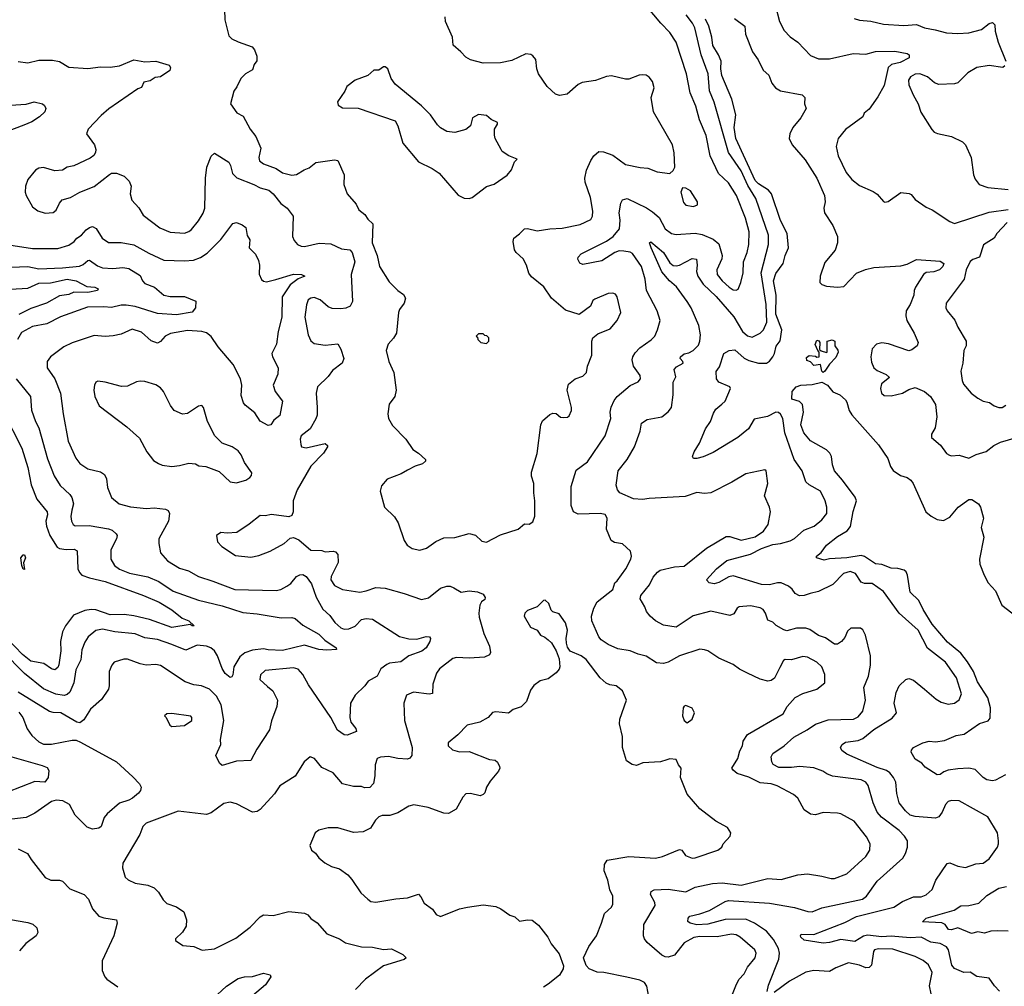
# Model space of a CAD drawing. Extents: x 2133461 to 2293071, y 753526 to 916327.
# Tile 315 of 459: x 2190714 to 2196940, y 891635 to 897747. Entities that reach past the tile are written whole.
import ezdxf

# ---------------------------------------------------------------- set-up
doc = ezdxf.new("R2010")
doc.units = 0

msp = doc.modelspace()

# ---------------------------------------------------------------- linework, layer by layer
at = {"layer": '0CON10XD'}
for points in [[(2192007.4, 897877.4), (2192010, 897745), (2192036, 897645), (2192055, 897625.8), (2192095.5, 897605.5), (2192184, 897575), (2192199.2, 897555), (2192212.5, 897515), (2192214.1, 897485.9), (2192197.3, 897462.7), (2192185, 897430), (2192141.2, 897405), (2192112, 897375), (2192087.9, 897322.1), (2192068.8, 897295), (2192046.2, 897215), (2192087.3, 897157.3), (2192126.8, 897136.8), (2192170.6, 897055), (2192207.9, 897007.9), (2192238, 896935), (2192225.9, 896875.9), (2192230, 896855), (2192255, 896836), (2192336.1, 896806.1), (2192375, 896778.9), (2192435, 896762.9), (2192465, 896768.1), (2192512.4, 896797.6), (2192545, 896809.5), (2192586.2, 896843.8), (2192705, 896860.8), (2192725, 896856), (2192766, 896765), (2192763.8, 896705), (2192783.8, 896645), (2192840.5, 896580.5), (2192858.8, 896545), (2192896.7, 896515), (2192916.1, 896486.1)], [(2195607.3, 892847.3), (2195503.1, 892903.1), (2195465, 892914.6), (2195395, 892921.5), (2195325, 892957.1), (2195251.1, 892981.1), (2195225, 893000.8), (2195217.1, 893015), (2195254.3, 893075), (2195266.8, 893123.2), (2195284.1, 893155.9), (2195288, 893185), (2195315, 893227.5), (2195542, 893358), (2195566.5, 893405), (2195618.3, 893461.7), (2195665, 893486.7), (2195755, 893514.4), (2195805.6, 893554.4), (2195805.4, 893605.4), (2195785.3, 893655.3), (2195755, 893684.4), (2195695, 893716.9), (2195665, 893720), (2195595, 893699.4), (2195555, 893702), (2195544.2, 893695), (2195520.3, 893649.7), (2195485.9, 893584.1), (2195465, 893567.5), (2195445, 893563.3), (2195395, 893576.2), (2195315, 893613.8), (2195265, 893640), (2195225, 893670), (2195135, 893709.2), (2195065, 893756.9), (2195045, 893763.1), (2195015, 893765.6), (2194885, 893724.4), (2194815, 893683.6), (2194785, 893675.5), (2194741.1, 893681.1), (2194675, 893722.2), (2194625, 893734.2), (2194575, 893756.9), (2194495, 893769.6), (2194435, 893795.5), (2194390.6, 893825), (2194375, 893844.2), (2194331.8, 893945), (2194330.5, 893975), (2194343.4, 894026.6), (2194364.3, 894065), (2194465, 894142.9), (2194477.5, 894185), (2194490.9, 894199.1), (2194547.5, 894275), (2194578, 894335), (2194582, 894355), (2194575.9, 894385.9), (2194525, 894432.5), (2194475, 894440.8), (2194454.6, 894454.6), (2194423.5, 894525), (2194428.9, 894595), (2194415, 894617.5), (2194384.3, 894624.3), (2194245, 894620.6), (2194215, 894634.2), (2194200.5, 894675), (2194201.5, 894795), (2194231.8, 894898.2), (2194305, 894950.5), (2194415, 895116.2), (2194451.1, 895225), (2194448.1, 895265), (2194453, 895297), (2194472.1, 895337.9), (2194490.8, 895365), (2194575, 895434.2), (2194625, 895456.2), (2194638.6, 895475), (2194637.9, 895497.9), (2194595.7, 895555), (2194586.9, 895595), (2194591.4, 895615), (2194605, 895640), (2194635, 895672), (2194707.4, 895722.6), (2194729.2, 895745), (2194746.9, 895785), (2194762.9, 895845), (2194745.5, 895905), (2194676.7, 896035), (2194668.2, 896105), (2194646.5, 896186.5), (2194589.1, 896269.1), (2194575, 896277.2), (2194533.9, 896283.9), (2194505, 896284.3), (2194477.5, 896275), (2194395, 896222.5), (2194275, 896199.2), (2194255, 896206.2), (2194242.7, 896232.7), (2194245.8, 896245), (2194265, 896266.7), (2194425, 896346.2), (2194467.5, 896375), (2194506.9, 896425), (2194510.2, 896479.8), (2194504, 896526), (2194515, 896586.7), (2194525, 896608), (2194555, 896615.7), (2194677.3, 896557.3), (2194715, 896532.5), (2194756.9, 896495), (2194795, 896423.6), (2194835, 896395.4), (2194865, 896387.9), (2194985, 896397.5), (2195029.1, 896389.1), (2195099.1, 896359.1), (2195135, 896330), (2195154.8, 896255), (2195152.9, 896235), (2195122.7, 896165), (2195124.8, 896134.8), (2195155, 896096.4), (2195199.2, 896055), (2195225, 896039.4), (2195244.1, 896035.9), (2195256.6, 896043.4), (2195274.5, 896085.5), (2195288.8, 896145), (2195290, 896215), (2195313.5, 896275), (2195324.6, 896325), (2195326.2, 896405), (2195302.4, 896492.4), (2195245.4, 896635), (2195195.7, 896715), (2195132.3, 896775), (2195079.3, 896885), (2195055, 897013.8), (2195013, 897113), (2194989.1, 897199.1), (2194953.4, 897285), (2194930.3, 897405), (2194864.6, 897605), (2194825.2, 897665.2), (2194767.8, 897725), (2194635, 897884)], [(2195490.2, 897840.2), (2195518.9, 897735), (2195547.2, 897677.2), (2195585, 897637.1), (2195633.8, 897603.8), (2195715, 897520.8), (2195765, 897498.1), (2195835, 897499.6), (2195985, 897532.3), (2196065, 897528.5), (2196124.7, 897544.7), (2196247.9, 897547.9), (2196325, 897532.7), (2196337.7, 897525), (2196337.9, 897505), (2196282.2, 897475), (2196226.9, 897463.1), (2196205.3, 897445), (2196179.1, 897330.9), (2196140.7, 897259.3), (2196085, 897181.2), (2196053.3, 897155), (2196045, 897132.5), (2195935, 897052), (2195888.8, 896995), (2195875.8, 896945), (2195888.6, 896885), (2195940.7, 896780.7), (2195975.5, 896735.5), (2196025, 896697.5), (2196110.5, 896660.5), (2196135, 896643.3), (2196175, 896597.5), (2196185, 896592.5), (2196205, 896597.5), (2196285, 896653.3), (2196338.3, 896648.3), (2196351.7, 896641.7), (2196375, 896609.2), (2196445, 896561.2), (2196484.3, 896544.3), (2196595, 896470.8), (2196625, 896457.1), (2196845, 896530.6), (2196965, 896545.8)], [(2195447.6, 891642.4), (2195513, 891807), (2195518.2, 891845), (2195511.1, 891875), (2195480.3, 891930.3), (2195435, 891984), (2195361.1, 892035), (2195305, 892059.8), (2195175, 892056.4), (2195065, 892028.6), (2194995, 892024.4), (2194952.5, 892035), (2194939.2, 892045), (2194940, 892065), (2194951.1, 892078.9), (2195015, 892092.8), (2195075.8, 892114.2), (2195175, 892172), (2195195, 892177.1), (2195455, 892160), (2195613.6, 892133.6), (2195697.2, 892107.2), (2195725, 892106.4), (2195785, 892130.5), (2196042.9, 892185), (2196067.5, 892205), (2196135, 892300), (2196297.5, 892445), (2196315.8, 892475), (2196327.1, 892515), (2196327.8, 892555), (2196308.8, 892585), (2196275, 892620), (2196162.5, 892705), (2196135.3, 892735.3), (2196110, 892795), (2196078.4, 892905), (2196065, 892926.2), (2196035, 892941.2), (2195853.9, 892963.9), (2195817.3, 892977.3), (2195792.5, 892995), (2195735, 893015.4), (2195645, 893023.9), (2195595, 893017.8), (2195515, 893019.2), (2195478.3, 893038.3), (2195469.1, 893055), (2195465.6, 893085), (2195475, 893106.9), (2195546.9, 893155), (2195609.8, 893210.2), (2195694, 893256), (2195745, 893291.5), (2195825, 893319.1), (2195986.7, 893325), (2196015, 893338.9), (2196044.5, 893375), (2196062.3, 893445), (2196051.5, 893525), (2196080.9, 893595), (2196094.2, 893665), (2196094, 893725), (2196062.9, 893855), (2196045, 893888), (2196029.8, 893899.8), (2195970.3, 893899.7), (2195949.1, 893880.9), (2195930.3, 893839.7), (2195911.2, 893815), (2195885, 893798), (2195865, 893797.5), (2195809, 893839), (2195765, 893853.8), (2195710.3, 893890.3), (2195685, 893899.6), (2195625, 893898.5), (2195565, 893883.3), (2195545, 893889.4), (2195496.8, 893916.8), (2195475, 893937.5), (2195445, 893950), (2195430.6, 893995), (2195415, 894018), (2195395, 894028.6), (2195335, 894040), (2195262.5, 894035), (2195250, 894025), (2195229.5, 893990.5), (2195205, 893978.8), (2195085, 894007.1), (2194973.1, 893976.9), (2194865, 893905.7), (2194785, 893918.9), (2194734.7, 893944.7), (2194700, 893975), (2194676.2, 894005), (2194666.2, 894035), (2194637.5, 894085), (2194641.9, 894105), (2194697.1, 894172.9), (2194718.6, 894221.4), (2194745.9, 894254.1), (2194764.2, 894265.7), (2194855, 894287.5), (2194915, 894292.3), (2195055.7, 894405), (2195182, 894478), (2195205, 894478.2), (2195275, 894455.4), (2195365, 894477.4), (2195417.7, 894512.3), (2195446.5, 894555), (2195462.2, 894635), (2195455.6, 894665), (2195422.5, 894735), (2195444.3, 894815), (2195433.3, 894893.3), (2195425, 894900), (2195305, 894875.7), (2195217.4, 894822.6), (2195085, 894755.7), (2195045, 894751.4), (2194995, 894757.5), (2194922.4, 894732.4), (2194695, 894720), (2194652.3, 894712.3), (2194595, 894716.2), (2194508.8, 894755), (2194494.2, 894775), (2194486.4, 894803.6), (2194497.5, 894895), (2194554.4, 894965), (2194601.9, 895045), (2194637.5, 895145), (2194645, 895196.2), (2194681.5, 895218.5), (2194774.5, 895235.5), (2194813.6, 895266.4), (2194834.4, 895295), (2194845.6, 895375), (2194845.7, 895455), (2194862.3, 895487.7), (2194853.1, 895535), (2194867.4, 895552.6), (2194908.9, 895575), (2194907.5, 895585), (2194889.4, 895605), (2194891.8, 895615), (2194915, 895633.4), (2194945, 895640.3), (2194972.9, 895655), (2195005, 895688.8), (2195014.4, 895715), (2195017.7, 895755), (2195007.2, 895812.8), (2194959.6, 895925), (2194934.2, 895965), (2194866.6, 896056.6), (2194823.6, 896095), (2194773.2, 896153.2), (2194706.1, 896305), (2194696, 896335), (2194705, 896342.5), (2194785, 896273.8), (2194825, 896209.5), (2194845, 896192.8), (2194865, 896189.4), (2194885, 896194.1), (2194965, 896237.5), (2194992.9, 896232.9), (2194997.5, 896195), (2194993.8, 896155), (2195001.8, 896125), (2195035.7, 896075), (2195117, 895997), (2195228.8, 895868.8), (2195284.7, 895775), (2195315, 895748.7), (2195345, 895738.9), (2195395, 895765.5), (2195416.2, 895785), (2195437.3, 895835), (2195434.3, 895945), (2195402.7, 896145), (2195448.6, 896325), (2195448.1, 896385), (2195367.8, 896615), (2195317.5, 896697.5), (2195275, 896790), (2195196.4, 896906.4), (2195104.2, 897225), (2195075.8, 897295.8), (2195067.3, 897405), (2195022.7, 897525), (2194982.5, 897695), (2194967.5, 897725), (2194927.2, 897777.2)], [(2192916.1, 896486.1), (2192946.7, 896455), (2192942.9, 896335), (2192974.1, 896255), (2192988.2, 896185), (2193049.2, 896089.2), (2193105, 896034.2), (2193139.7, 896009.7), (2193154.2, 895985), (2193145.8, 895955), (2193115.8, 895915), (2193108.6, 895895), (2193095.7, 895765), (2193077.2, 895732.8), (2193044.3, 895695), (2193031.9, 895655), (2193047.5, 895585), (2193078.9, 895515), (2193094, 895405), (2193086.8, 895363.2), (2193049.2, 895315), (2193041.2, 895255), (2193046, 895225), (2193070.9, 895180.9), (2193156.2, 895095), (2193198.8, 895028.8), (2193235.6, 895005.6), (2193278.8, 894965), (2193278.8, 894955), (2193261.2, 894938.8), (2193215, 894924), (2193165, 894898), (2193125.6, 894874.4), (2193037.7, 894842.3), (2193001.7, 894798.3), (2192993.3, 894765), (2193020, 894665), (2193083.3, 894603.3), (2193106.1, 894566.1), (2193144.2, 894454.2), (2193164.3, 894424.3), (2193195, 894403.3), (2193245, 894392), (2193286.7, 894405), (2193345, 894448), (2193395, 894470), (2193465, 894472), (2193555, 894497.8), (2193596.8, 894486.8), (2193635, 894450), (2193665, 894443.1), (2193755, 894489.2), (2193866.7, 894525), (2193905, 894558.8), (2193935, 894556.7), (2193958.3, 894571.7), (2193971.7, 894608.3), (2193970.8, 894705), (2193964.3, 894755), (2193965.7, 894815), (2193950.9, 894860.9), (2193950.6, 894885), (2193986.2, 895003.8), (2194010, 895185), (2194020.3, 895209.7), (2194065, 895251.2), (2194085, 895258), (2194105, 895256.2), (2194134.4, 895234.4), (2194155, 895230.8), (2194177.3, 895232.7), (2194187.3, 895242.7), (2194202, 895275), (2194202.5, 895295), (2194176, 895405), (2194185, 895442.5), (2194226.7, 895475), (2194275, 895492), (2194297.5, 895515), (2194304.5, 895555.5), (2194331.9, 895625), (2194330.6, 895715), (2194338, 895735), (2194368.7, 895761.3), (2194448.3, 895791.7), (2194492.5, 895845), (2194515.8, 895895), (2194491.9, 895995), (2194481.3, 896011.3), (2194465, 896018.1), (2194435, 896015.8), (2194349.5, 895980.5), (2194338.8, 895971.2), (2194323.9, 895936.1), (2194252.3, 895882.3), (2194165, 895910), (2194076.2, 895986.2), (2194027, 896057), (2193950.9, 896120.9), (2193933.8, 896143.8), (2193918.6, 896195), (2193898.1, 896235), (2193853.7, 896273.7), (2193842.1, 896292.1), (2193833.3, 896345), (2193837.5, 896365), (2193875, 896392), (2193905.6, 896424.4), (2193925, 896425.6), (2193985, 896410.6), (2194065, 896424.5), (2194145, 896429.4), (2194257.8, 896452.2), (2194326.2, 896483.8), (2194336.7, 896505), (2194338.2, 896535), (2194322.8, 896622.8), (2194290.3, 896720.3), (2194287.5, 896745), (2194298.8, 896795), (2194325, 896856.7), (2194343.8, 896885), (2194375, 896913.8), (2194405, 896912), (2194465, 896889.2), (2194545, 896831.9), (2194637.5, 896812.5), (2194685, 896807.8), (2194745, 896785.6), (2194825, 896773.3), (2194846.1, 896793.9), (2194856, 896815), (2194852.5, 896905), (2194842.5, 896955), (2194721.2, 897165), (2194706.1, 897253.9), (2194725.9, 897315.9), (2194716.2, 897355), (2194695, 897383.8), (2194675, 897396.2), (2194655, 897398), (2194630, 897395), (2194565, 897371.2), (2194545, 897371.2), (2194455, 897391.2), (2194425, 897388), (2194355, 897362), (2194271.2, 897348.8), (2194244.2, 897335.8), (2194175, 897276.7), (2194126.4, 897266.4), (2194102.5, 897275), (2194050, 897325), (2193993.8, 897405), (2193983.8, 897435), (2193976.7, 897495), (2193958.3, 897518.3), (2193945, 897526.2), (2193915, 897530), (2193825, 897489.2), (2193755, 897474.2), (2193645, 897471.4), (2193565, 897492.9), (2193535, 897510), (2193504, 897544), (2193453.8, 897585), (2193451.2, 897635), (2193406, 897735), (2193404.3, 897765)], [(2196909.4, 891605), (2196877.4, 891637.4), (2196845, 891686.2), (2196765, 891696), (2196724.1, 891724.1), (2196683.2, 891723.2), (2196625, 891748.1), (2196608, 891768), (2196586.2, 891865), (2196574, 891884), (2196535, 891904.6), (2196475, 891914.7), (2196415, 891944.8), (2196345, 891941.6), (2196225, 891951.9), (2196165, 891948.6), (2196075, 891958.4), (2196048.4, 891951.6), (2195995, 891917.5), (2195905, 891931.8), (2195835, 891911.4), (2195795, 891906.8), (2195675, 891926.5), (2195652.7, 891945), (2195650, 891955), (2195655.7, 891964.3), (2195735, 891962.5), (2195932.2, 892037.8), (2196005, 892075.8), (2196241.2, 892135), (2196295, 892171.4), (2196365, 892200), (2196415, 892200.6), (2196445, 892213.3), (2196482.6, 892247.4), (2196506.9, 892305), (2196577.6, 892412.4), (2196595, 892415.5), (2196645.5, 892395.5), (2196695, 892386.9), (2196760.2, 892409.8), (2196806.1, 892413.9), (2196845, 892441.4), (2196895.7, 892514.3), (2196904, 892535), (2196904, 892555), (2196896.2, 892605), (2196835.5, 892705.5), (2196655, 892807.5), (2196605, 892809.6), (2196585, 892804.4), (2196568.2, 892785), (2196546.2, 892735), (2196525, 892706.7), (2196505, 892698.5), (2196375, 892708.2), (2196345, 892717.8), (2196315, 892744.4), (2196274.5, 892795), (2196260.9, 892855), (2196253.8, 892925), (2196240, 892955), (2196215.2, 892985.2), (2196195, 893000), (2196135, 893018), (2195945, 893103.1), (2195912.5, 893125), (2195903.3, 893145), (2195915, 893164.3), (2195935, 893178.9), (2196015, 893188.2), (2196045, 893201.1), (2196115, 893258.8), (2196229.9, 893330.1), (2196257.1, 893365), (2196242.5, 893425), (2196255, 893492.5), (2196275.9, 893534.1), (2196316.7, 893575), (2196335, 893580.8), (2196365, 893570.5), (2196435, 893514.5), (2196509.6, 893449.6), (2196540.6, 893430.6), (2196585, 893419.7), (2196624, 893425), (2196654.7, 893445.3), (2196670, 893485), (2196637.3, 893585), (2196567.8, 893685), (2196455, 893773.1), (2196395, 893886.7), (2196275, 893993.3), (2196175, 894131.2), (2196105, 894182), (2196055, 894181.9), (2196035, 894189.4), (2195998.9, 894245), (2195965, 894256.6), (2195921.9, 894245), (2195855, 894174.4), (2195765, 894131.5), (2195711.4, 894118.6), (2195674.4, 894105.6), (2195644.5, 894104.5), (2195617.8, 894117.8), (2195598.6, 894145), (2195575, 894164.4), (2195528.8, 894185), (2195505, 894186.6), (2195455, 894173.6), (2195405, 894175.8), (2195225, 894229.6), (2195197.1, 894222.9), (2195135, 894189.1), (2195105, 894179.6), (2195073.3, 894185), (2195056.2, 894205), (2195120.6, 894275), (2195185, 894328.2), (2195335, 894368.2), (2195405, 894403.2), (2195475, 894428.4), (2195525, 894433.8), (2195585, 894450.5), (2195613.3, 894466.7), (2195671.5, 894518.5), (2195736.8, 894543.2), (2195785.3, 894584.7), (2195816.5, 894625), (2195817.7, 894665), (2195806.8, 894705), (2195776.9, 894765), (2195705.4, 894805.4), (2195685.7, 894825), (2195661.5, 894895), (2195610.9, 894965), (2195551.6, 895135), (2195538.9, 895225), (2195525, 895252), (2195512.1, 895262.1), (2195495, 895264.3), (2195442, 895238), (2195358.2, 895221.8), (2195321.2, 895158.8), (2195254.4, 895105), (2195099.3, 895010.7), (2195035, 894983.1), (2194995, 894971.2), (2194975, 894972.5), (2194967.5, 894985), (2194978, 895015), (2195011.3, 895068.7), (2195049.3, 895160.7), (2195082.1, 895205), (2195100.3, 895259.7), (2195116.4, 895283.6), (2195153.8, 895315), (2195175.5, 895335), (2195209.2, 895415), (2195205, 895425.7), (2195133.8, 895455), (2195119.2, 895475), (2195117.5, 895522.5), (2195137.9, 895552.1), (2195165.4, 895635), (2195199.4, 895655), (2195235, 895658.4), (2195295, 895606.9), (2195325, 895591.1), (2195385, 895574.6), (2195435, 895575.5), (2195455, 895586.7), (2195476.2, 895615), (2195487.5, 895635), (2195497.5, 895682.5), (2195523.1, 895716.9), (2195533, 895785), (2195494.6, 895885), (2195497.7, 896005), (2195479.8, 896095), (2195495, 896141.5), (2195540.8, 896205), (2195553.4, 896256.6), (2195575.5, 896305), (2195567.3, 896395), (2195525, 896476.2), (2195466.9, 896645), (2195447.7, 896667.7), (2195385, 896708.6), (2195365, 896728.9), (2195241.1, 896995), (2195230.8, 897065), (2195242.2, 897145), (2195217.2, 897245), (2195154.3, 897394.3), (2195146.5, 897435), (2195149.6, 897485), (2195132.7, 897525), (2195095.9, 897584.1), (2195091, 897635), (2195072.1, 897705), (2195050.3, 897750.3)], [(2195234.5, 897754.5), (2195298.8, 897705), (2195303.8, 897655), (2195346.7, 897543.3), (2195382.7, 897492.7), (2195415, 897427.5), (2195450, 897395), (2195468.8, 897345), (2195493.3, 897315), (2195525, 897296.2), (2195660.5, 897270.5), (2195678.8, 897255), (2195676, 897215), (2195687.1, 897185), (2195652.9, 897125), (2195602.9, 897065), (2195582.5, 897025), (2195580, 896995), (2195598, 896955), (2195681.2, 896861.2), (2195755, 896744.2), (2195803.6, 896635), (2195807.1, 896595), (2195797.5, 896555), (2195802, 896525), (2195856.2, 896445), (2195885.8, 896375), (2195885.8, 896335), (2195871.1, 896288.9), (2195805, 896210.5), (2195774.6, 896124.6), (2195773.3, 896085), (2195785, 896071.9), (2195815, 896062.2), (2195885, 896055.8), (2195925, 896058.8), (2196005, 896144.2), (2196062.6, 896167.4), (2196115, 896179.5), (2196285, 896190.8), (2196325, 896201.2), (2196385, 896231.1), (2196535, 896218.9), (2196557.5, 896205), (2196551.4, 896185), (2196528.9, 896165), (2196495, 896152.9), (2196445, 896147.8), (2196428.9, 896135), (2196377.1, 896055), (2196369.2, 896035), (2196368, 896005), (2196344, 895945), (2196318.6, 895905), (2196316.7, 895875), (2196323.5, 895845), (2196370, 895765), (2196396, 895705), (2196388.8, 895685), (2196355, 895660), (2196335, 895653.8), (2196206.6, 895696.6), (2196165, 895703.8), (2196132.5, 895695), (2196104.3, 895665), (2196095.8, 895615), (2196100.3, 895580.3), (2196114.2, 895545), (2196135, 895528.9), (2196193.3, 895503.3), (2196213.3, 895485), (2196164.2, 895445), (2196156, 895415), (2196163.3, 895385), (2196180.5, 895370.5), (2196225, 895369.2), (2196295, 895384.4), (2196335, 895407.5), (2196375, 895421.2), (2196435.7, 895395.7), (2196473.8, 895365), (2196505, 895312.5), (2196514, 895235), (2196502, 895165), (2196480, 895125), (2196480, 895105), (2196537, 895057), (2196574.4, 895004.4), (2196592.3, 894992.3), (2196605, 894988), (2196655, 894992.9), (2196715, 894974.4), (2196762.5, 894997.5), (2196824.7, 895015.3), (2196874.3, 895055), (2196915, 895074.5), (2197017.5, 895105)], [(2195990, 897755), (2196025, 897744), (2196095, 897737.1), (2196175, 897718.6), (2196305, 897710), (2196385, 897715.8), (2196434.6, 897694.6), (2196503.1, 897683.1), (2196575, 897663.3), (2196645, 897658.8), (2196715, 897663.5), (2196795, 897685.5), (2196845, 897721.9), (2196865, 897729.4), (2196879.5, 897715), (2196882.7, 897675), (2196901.2, 897605), (2196950, 897485)], [(2190705, 897482.5), (2190765, 897474.3), (2190835, 897490.6), (2190921.2, 897491.2), (2190965, 897482), (2191025, 897445.7), (2191145, 897437.5), (2191225, 897449.2), (2191285, 897446.2), (2191345, 897453.8), (2191435, 897492.5), (2191505, 897480), (2191575, 897483.8), (2191659.3, 897459.3), (2191667.5, 897445), (2191663.3, 897425), (2191605, 897386), (2191569.5, 897380.5), (2191539.5, 897360.5), (2191498.6, 897351.4), (2191485, 897318.8), (2191461.2, 897308.8), (2191276.6, 897183.4), (2191228.3, 897141.7), (2191146.7, 897055), (2191136.2, 897025), (2191186, 896955), (2191196, 896925), (2191194, 896906), (2191182.7, 896887.3), (2191159.7, 896870.3), (2191056.6, 896823.4), (2191015, 896814), (2190985, 896794.2), (2190935, 896790), (2190865, 896812.5), (2190835, 896808), (2190814.4, 896795.6), (2190765, 896736.7), (2190750, 896695), (2190748.6, 896655), (2190754.2, 896635), (2190795, 896563.3), (2190828.3, 896538.3), (2190874.3, 896524.3), (2190925, 896527.5), (2190945, 896542), (2190964.5, 896585.5), (2190983.4, 896606.6), (2191035, 896623.1), (2191095, 896655.6), (2191185, 896692.9), (2191281.3, 896768.7), (2191295, 896775.8), (2191325, 896777.1), (2191375, 896758.1), (2191406.9, 896725), (2191417.8, 896695), (2191413.3, 896645), (2191422.9, 896605), (2191466.4, 896556.4), (2191495, 896510.8), (2191600.2, 896430.2)], [(2196942, 897455), (2196930, 897445), (2196845, 897457.1), (2196765, 897444.4), (2196709.8, 897410.2), (2196645, 897348), (2196625, 897341.2), (2196525, 897336.9), (2196498.3, 897348.3), (2196454.4, 897385), (2196405, 897403.9), (2196375, 897402.1), (2196347.1, 897385), (2196334.4, 897365), (2196336.2, 897335), (2196362.4, 897272.4), (2196395.6, 897215), (2196412.8, 897162.8), (2196481.2, 897051.2), (2196495.9, 897035.9), (2196517.1, 897027.1), (2196605, 897007.1), (2196675, 896973.8), (2196695, 896956.2), (2196730.9, 896875), (2196745.5, 896765), (2196755, 896738), (2196780.8, 896705), (2196834.7, 896684.7), (2196965, 896672.5)], [(2193555, 896616.7), (2193575, 896623.3), (2193665, 896692), (2193715, 896706), (2193795.8, 896764.2), (2193823.6, 896796.4), (2193843, 896847), (2193860, 896865), (2193806.4, 896886.4), (2193765, 896912.5), (2193757.5, 896925), (2193721.2, 896995), (2193716.4, 897016.4), (2193716.2, 897055), (2193736, 897085), (2193735, 897096.2), (2193695.9, 897115.9), (2193665, 897141.2), (2193615, 897148), (2193576.2, 897125), (2193563.6, 897076.4), (2193535, 897053.3), (2193465, 897033.3), (2193415, 897040), (2193375, 897062.5), (2193355, 897082.5), (2193311.2, 897145), (2193255, 897202), (2193088.6, 897338.6), (2193062, 897375), (2193042.5, 897435), (2193025, 897447.5), (2193015, 897447.5), (2192985, 897427.5), (2192953, 897427), (2192915, 897393.3), (2192835, 897363.8), (2192782.5, 897325), (2192770, 897295), (2192723, 897227), (2192727, 897207), (2192755, 897190), (2192855, 897186.7), (2193087.5, 897107.5), (2193105.7, 897075), (2193136.4, 896966.4), (2193235, 896848.8), (2193322.5, 896805), (2193365.8, 896775.8), (2193486.4, 896636.4), (2193525, 896617.5), (2193555, 896616.7)], [(2190655, 897205.6), (2190755, 897213.3), (2190805, 897226.9), (2190857.5, 897215), (2190871.2, 897205), (2190880, 897185), (2190872.5, 897165), (2190838.3, 897131.7), (2190790, 897100), (2190739.2, 897079.2), (2190635, 897040.6)], [(2191600.2, 896430.2), (2191665, 896402.7), (2191755, 896397.8), (2191783.6, 896406.4), (2191800.9, 896419.1), (2191845.3, 896474.7), (2191875, 896524), (2191884.6, 896555), (2191889.1, 896745), (2191897.3, 896815), (2191925, 896883.8), (2191945, 896902), (2192035.5, 896845.5), (2192047.8, 896825), (2192060, 896775), (2192085.9, 896745.9), (2192195, 896704.7), (2192235, 896682.5), (2192289, 896669), (2192316.4, 896646.4), (2192364.2, 896584.2), (2192405.3, 896555.3), (2192442.2, 896505), (2192439.5, 896375), (2192449.8, 896349.8), (2192470.8, 896325), (2192493.7, 896313.7), (2192515, 896311.5), (2192607.2, 896332.8), (2192680.3, 896330.3), (2192748.7, 896298.7), (2192802, 896292), (2192815.3, 896275), (2192832.7, 896215), (2192809.1, 896135), (2192818.6, 895965), (2192804.4, 895935.6), (2192776.8, 895923.2), (2192745, 895918.1), (2192689.7, 895919.7), (2192665, 895930.8), (2192614, 895975), (2192575, 895989.4), (2192555, 895985.8), (2192538.8, 895975), (2192526.4, 895943.6), (2192516.4, 895865), (2192536.9, 895755), (2192555.6, 895715.6), (2192575, 895700), (2192645, 895688.8), (2192725, 895696.2), (2192745, 895662.5), (2192764, 895605), (2192753.8, 895575), (2192692, 895528), (2192665, 895490.8), (2192597.5, 895425), (2192587.5, 895385), (2192595.6, 895295), (2192594.5, 895245.5), (2192586.2, 895223.8), (2192551.1, 895158.9), (2192494.2, 895115), (2192487.5, 895095), (2192490.8, 895060.8), (2192496.7, 895046.7), (2192525, 895040), (2192645, 895066), (2192660, 895055), (2192660, 895045), (2192635, 895006.7), (2192555, 894923.8), (2192468.8, 894775), (2192444, 894705), (2192443.3, 894635), (2192435, 894612.5), (2192415, 894603.3), (2192305, 894617.1), (2192265, 894610), (2192235, 894612), (2192165, 894556), (2192086.7, 894505), (2192025, 894500), (2191986.4, 894503.6), (2191957.5, 894485), (2191963.8, 894445), (2191991.2, 894415), (2192078.7, 894358.7), (2192175, 894348.6), (2192225, 894358.9), (2192297, 894387), (2192385.4, 894434.6), (2192425, 894468), (2192445, 894472), (2192478.7, 894458.7), (2192555, 894393.3), (2192625, 894390), (2192645, 894381.2), (2192695, 894386.7), (2192711.2, 894381.2), (2192726, 894365), (2192728, 894315), (2192683.8, 894225), (2192682, 894205), (2192705, 894170), (2192754.1, 894144.1), (2192865, 894127.1), (2192905.6, 894134.4), (2192965, 894155.7), (2193025, 894151.4), (2193145, 894119.4), (2193255, 894080), (2193299.7, 894090.3), (2193375, 894151.2), (2193415.7, 894164.3), (2193435, 894164.4), (2193460, 894155), (2193505, 894126), (2193555, 894136), (2193609.2, 894129.2), (2193645, 894113.8), (2193657.1, 894092.9), (2193655, 894080), (2193633.8, 894065), (2193624.3, 894045.7), (2193616, 893995), (2193618.6, 893968.6), (2193648.2, 893865), (2193685.5, 893785), (2193690.8, 893745), (2193685, 893730), (2193653.9, 893716.1), (2193555, 893708.9), (2193476.6, 893713.4), (2193451.9, 893708.1), (2193368.5, 893641.5), (2193349.4, 893615), (2193325.7, 893544.3), (2193324.2, 893485.8), (2193302.1, 893482.1), (2193204.5, 893495.5), (2193158.8, 893475), (2193143.3, 893425), (2193147.5, 893315), (2193195.4, 893145), (2193194, 893095), (2193181.7, 893078.3), (2193165, 893071.4), (2193105, 893074.3), (2193045, 893088), (2192995, 893083.3), (2192975, 893075.7), (2192960.8, 893035), (2192959.6, 892965), (2192952, 892918), (2192927.1, 892892.9), (2192895, 892888.9), (2192875, 892897.3), (2192825, 892897.8), (2192755, 892915.7), (2192695, 892983.8), (2192625, 893019.2), (2192578.8, 893075), (2192550, 893085), (2192512, 893055), (2192455.4, 892964.6), (2192357.8, 892902.2), (2192325, 892852.5), (2192235, 892752), (2192215, 892740), (2192185, 892736), (2192085, 892789.2), (2192045, 892798.9), (2192005, 892790.6), (2191925, 892732.5), (2191895, 892722), (2191715, 892741.9), (2191512.7, 892667.3), (2191491.5, 892645), (2191472.5, 892595), (2191366.8, 892413.2), (2191364.2, 892385), (2191381.2, 892325), (2191399.1, 892309.1), (2191445, 892287.9), (2191525, 892275.4), (2191565, 892257.8), (2191590.6, 892230.6), (2191621.4, 892181.4), (2191645, 892159.2), (2191705, 892137.5), (2191752, 892105), (2191768, 892055), (2191766.2, 892015), (2191742.3, 891977.7), (2191700, 891935), (2191700, 891925), (2191745, 891893.8), (2191815, 891886.2), (2191867, 891863), (2191945, 891872), (2192080.3, 891939.7), (2192170.3, 892009.7), (2192235, 892074), (2192255, 892085.8), (2192317, 892083), (2192415, 892107.5), (2192515, 892096.7), (2192535, 892086.7), (2192555, 892064), (2192595.4, 892035.4), (2192655, 891966), (2192735, 891935.8), (2192775, 891910.8), (2192875, 891884.4), (2192945, 891881.9), (2193015, 891868.1), (2193065, 891872), (2193135.7, 891835.7), (2193156.7, 891815), (2193145.5, 891804.5), (2193015, 891764.2), (2192899.5, 891680.5), (2192838, 891615)], [(2194975, 896564.4), (2195000, 896575), (2195000, 896595), (2194955, 896664), (2194925, 896681.2), (2194905, 896682.5), (2194894, 896655), (2194910.3, 896590.3), (2194925, 896574.3), (2194975, 896564.4)], [(2190617.9, 896327.9), (2190795, 896299.3), (2190955, 896299.6), (2191025, 896321.9), (2191057.5, 896345), (2191075, 896365.8), (2191105, 896383.8), (2191135, 896418.1), (2191155, 896432.9), (2191175, 896438.6), (2191196.4, 896426.4), (2191235, 896365.7), (2191275, 896337.5), (2191355, 896338.6), (2191435, 896323.5), (2191529.8, 896269.8), (2191625, 896226.4), (2191755, 896222.3), (2191813.6, 896226.4), (2191858, 896242), (2191899.5, 896270.5), (2191985, 896356), (2192062.5, 896457.5), (2192085, 896463.5), (2192120.3, 896450.3), (2192143.1, 896433.1), (2192152.7, 896382.7), (2192168, 896355), (2192165.8, 896305), (2192205.6, 896265), (2192224.6, 896225), (2192230, 896195), (2192227.9, 896137.9), (2192243.1, 896103.1), (2192255, 896093.8), (2192275, 896090), (2192333.3, 896103.3), (2192445, 896138.2), (2192495.9, 896135.9), (2192517.5, 896125), (2192475, 896107.7), (2192425, 896069.5), (2192373.2, 895995), (2192371.9, 895865), (2192348.2, 895775), (2192336.7, 895695), (2192309.2, 895635), (2192312, 895615), (2192349.2, 895545), (2192345.8, 895505), (2192315.8, 895435), (2192328.6, 895395), (2192375.8, 895335), (2192358.8, 895245), (2192320, 895215), (2192302.5, 895185), (2192285, 895180), (2192235, 895208.8), (2192200, 895260), (2192140.3, 895310.3), (2192128.8, 895325), (2192115, 895370), (2192119.2, 895435), (2192110, 895475), (2192063, 895567), (2191968.5, 895678.5), (2191925, 895744.2), (2191895, 895767.1), (2191865.5, 895775.5), (2191775, 895781.8), (2191666.6, 895763.4), (2191634, 895746), (2191605, 895710.8), (2191585, 895700.6), (2191545, 895715.7), (2191485, 895770.8), (2191425, 895789.2), (2191355, 895758.9), (2191305, 895748.1), (2191255, 895744.4), (2191185, 895749.4), (2191045, 895703.6), (2190992.7, 895677.3), (2190908.8, 895615), (2190887.5, 895585), (2190887.5, 895545), (2190935, 895476.2), (2190971.9, 895385), (2190987.7, 895255), (2191021.2, 895081.2), (2191069.5, 894975), (2191095, 894940), (2191145, 894905.7), (2191225, 894888.6), (2191250.6, 894870.6), (2191263.3, 894843.3), (2191269.3, 894789.3), (2191294.2, 894725), (2191343.8, 894685), (2191415, 894667.3), (2191515, 894655.6), (2191565, 894660.8), (2191635, 894652), (2191652.7, 894642.7), (2191662, 894625), (2191655.8, 894575), (2191593.5, 894465), (2191592.9, 894435), (2191604.2, 894375), (2191649.2, 894325), (2191725, 894279.6), (2191782.2, 894262.2), (2191845.3, 894225.3), (2191935, 894197.3), (2192075, 894144.6), (2192335, 894137.8), (2192365, 894144.5), (2192404, 894165), (2192427.3, 894182.7), (2192465, 894226.7), (2192485, 894237.1), (2192505, 894239.2), (2192526, 894226), (2192559.4, 894179.4), (2192588.7, 894095), (2192630.5, 894020.5), (2192675, 893979.5), (2192705.5, 893935), (2192745, 893901.8), (2192765, 893892.9), (2192795, 893895.4), (2192835, 893912.2), (2192875, 893953.3), (2192905, 893960.6), (2192945, 893955.7), (2193115.9, 893845.9), (2193175, 893832.9), (2193225, 893829.4), (2193285, 893846.1), (2193304.5, 893844.5), (2193311.9, 893835), (2193307.8, 893815), (2193284.6, 893775), (2193255.7, 893754.3), (2193174.3, 893725), (2193123.3, 893686.7), (2193052.4, 893677.6), (2193035, 893670), (2192997.9, 893642.1), (2192973.8, 893596.2), (2192917.5, 893565), (2192896.3, 893533.7), (2192835, 893475.6), (2192805.3, 893425), (2192800.4, 893335), (2192808.2, 893305), (2192838.5, 893265), (2192844.2, 893245.8), (2192785, 893223.8), (2192764.5, 893224.5), (2192722.9, 893255), (2192681.9, 893335), (2192540, 893540), (2192505, 893607.1), (2192475, 893640), (2192445, 893648.9), (2192265, 893631.9), (2192237.5, 893605), (2192231.4, 893575), (2192281.1, 893531.1)], [(2196958.2, 896465), (2196892.8, 896395), (2196875.8, 896364.2), (2196807.3, 896322.7), (2196781.9, 896245), (2196739.8, 896230.2), (2196722.9, 896217.1), (2196699.3, 896165), (2196686.2, 896105), (2196572.9, 895955), (2196570.8, 895925), (2196579.2, 895905), (2196627.6, 895847.6), (2196645, 895802), (2196697.9, 895715), (2196699.4, 895685), (2196684.2, 895655), (2196678, 895575), (2196664.4, 895525), (2196672.2, 895465), (2196681.7, 895441.7), (2196730, 895385), (2196773, 895353), (2196805, 895333.8), (2196845.3, 895325.3), (2196874.7, 895304.7), (2196905, 895294.7), (2196926.7, 895295), (2196950.3, 895309.7)], [(2190605, 896179.4), (2190765, 896186.7), (2190835, 896172.1), (2190985, 896177.8), (2191092, 896188), (2191115, 896198.9), (2191145, 896224.6), (2191155, 896225.4), (2191205, 896190.3), (2191237.2, 896177.2), (2191303, 896173), (2191365, 896179.7), (2191404.3, 896174.3), (2191475, 896129.5), (2191490.4, 896095), (2191505, 896079.1), (2191565.8, 896055), (2191625, 896004.1), (2191665, 895996.2), (2191755, 895996.7), (2191827, 895967), (2191825.2, 895925), (2191805, 895897.7), (2191705, 895881.4), (2191585, 895888.2), (2191445, 895933.9), (2191388, 895942), (2191355, 895942.1), (2191295, 895926.1), (2191245, 895931.8), (2191142, 895928), (2190972.9, 895867.1), (2190885, 895822.9), (2190795, 895806.2), (2190725, 895768.9), (2190699.6, 895725)], [(2190655, 896042.5), (2190765, 896049.2), (2190835, 896081.2), (2190908.1, 896081.9), (2191015, 896106.5), (2191070.8, 896095), (2191138.7, 896058.7), (2191190, 896055), (2191210, 896045), (2191205, 896034.4), (2191145, 896022.5), (2191056.2, 896023.8), (2191025, 896009.6), (2190965, 896000.4), (2190883.7, 895953.7), (2190785, 895920), (2190708.5, 895881.5)], [(2193665, 895700), (2193680, 895715), (2193680, 895735), (2193668.3, 895748.3), (2193655, 895750), (2193645, 895760), (2193615, 895760), (2193600, 895745), (2193608.3, 895738.3), (2193610, 895725), (2193630, 895705), (2193665, 895700)], [(2195795, 895516.2), (2195785, 895523.3), (2195776.4, 895566.4), (2195735, 895560), (2195715, 895582.5), (2195690.7, 895590.7), (2195688.3, 895611.7), (2195705, 895622.5), (2195745, 895620), (2195755, 895612.5), (2195770, 895615), (2195770, 895645), (2195760, 895655), (2195743.9, 895693.9), (2195755, 895720), (2195766.4, 895716.4), (2195772.5, 895705), (2195771.7, 895661.7), (2195782.5, 895652.5), (2195815, 895642.5), (2195820, 895645), (2195820, 895715), (2195851.7, 895721.7), (2195867.5, 895715), (2195867.5, 895685), (2195887.7, 895657.7), (2195890, 895645), (2195875, 895611.2), (2195835, 895568.8), (2195805, 895524.2), (2195795, 895516.2)], [(2190691.2, 895475), (2190783.1, 895365), (2190788.3, 895278.3), (2190813.1, 895205), (2190835.3, 895165.3), (2190890.7, 894970.7), (2190932.8, 894862.8), (2190970.5, 894800.5), (2191030.6, 894745), (2191044.4, 894725), (2191054.4, 894685), (2191043.3, 894645), (2191036.7, 894605), (2191040.6, 894575), (2191052.5, 894555), (2191065, 894547.1), (2191152.4, 894547.6), (2191275, 894528.2), (2191298.9, 894518.9), (2191324.4, 894495), (2191329.5, 894485), (2191326.5, 894465), (2191290.4, 894395), (2191290, 894335), (2191313.6, 894295), (2191345, 894272.3), (2191407.8, 894247.8), (2191525, 894223.9), (2191593.8, 894193.8), (2191685, 894132.4), (2191845, 894077.1), (2191995, 894040), (2192125, 893997.9), (2192215, 893990.7), (2192366.3, 893963.7), (2192435, 893967.8), (2192455, 893960.8), (2192505, 893917.5), (2192605, 893861.4), (2192643.3, 893823.3), (2192716, 893775), (2192716.7, 893765), (2192655, 893760), (2192606, 893764), (2192515, 893790.8), (2192375, 893758.9), (2192285, 893761.8), (2192255, 893768.2), (2192185, 893761.2), (2192137.6, 893742.4), (2192105, 893717.8), (2192067.9, 893655), (2192060.8, 893605), (2192055, 893591.9), (2192045, 893586.4), (2192012.3, 893612.3), (2191994.3, 893644.3), (2191965.4, 893725), (2191945.7, 893755.7), (2191922.9, 893775), (2191895, 893786), (2191835, 893792.9), (2191765, 893761.2), (2191675, 893795.2), (2191585, 893826.8), (2191505, 893838.9), (2191445, 893863.5), (2191315, 893876), (2191236.4, 893893.6), (2191194.8, 893885.2), (2191146.7, 893845), (2191125, 893810), (2191106.9, 893763.1), (2191101.3, 893698.7), (2191068.8, 893635), (2191056, 893554), (2191031.1, 893495), (2191015, 893480.3), (2190995, 893473.7), (2190942.2, 893482.2), (2190865, 893515.9), (2190743.7, 893613.7), (2190605, 893753.2)], [(2192085, 894817.5), (2192105, 894824.2), (2192144.3, 894835.7), (2192168.8, 894851.2), (2192180, 894865), (2192180.7, 894880.7), (2192135, 894946.7), (2192114.3, 894995), (2192095, 895020), (2192057.5, 895045), (2191995, 895068.8), (2191948, 895115), (2191902, 895205), (2191876.7, 895295), (2191865, 895306.7), (2191845, 895302.5), (2191775, 895256), (2191742.4, 895252.4), (2191690.8, 895275), (2191667.2, 895307.2), (2191623.1, 895395), (2191605, 895418.6), (2191575, 895436.9), (2191505, 895458.9), (2191475, 895460), (2191452.6, 895457.4), (2191395, 895430), (2191357.7, 895427.7), (2191255, 895455.7), (2191208.8, 895461.2), (2191196, 895454), (2191186, 895435), (2191182.9, 895405), (2191189.2, 895365), (2191215.9, 895305.9), (2191392.2, 895172.2), (2191471.3, 895101.3), (2191517.5, 895015), (2191560.3, 894960.3), (2191590.9, 894940.9), (2191615, 894930.8), (2191675, 894922), (2191725, 894927.5), (2191782.7, 894942.7), (2191825, 894937.5), (2191845.9, 894925.9), (2191891.7, 894921.7), (2191975, 894890), (2192045, 894824), (2192085, 894817.5)], [(2196947.4, 892972.6), (2196885, 892938.8), (2196865, 892934.5), (2196830, 892940), (2196805, 892954.2), (2196755.8, 893005), (2196715, 893013.8), (2196645, 893010.8), (2196585, 893000.5), (2196558.2, 892991.8), (2196535, 892974.2), (2196515, 892971.2), (2196439.5, 893019.5), (2196418.8, 893045), (2196375, 893071.9), (2196351.4, 893115), (2196351.9, 893128.1), (2196365, 893143.8), (2196425.5, 893174.5), (2196465, 893184.4), (2196505, 893180), (2196560.9, 893189.1), (2196635, 893221.2), (2196685, 893228.7), (2196782.4, 893297.6), (2196837.5, 893312.5), (2196849.4, 893330.6), (2196852.2, 893395), (2196835, 893458.6), (2196770.8, 893560.8), (2196745, 893625.5), (2196707.1, 893687.1), (2196665, 893740.3), (2196581.3, 893811.3), (2196543.9, 893853.9), (2196484.2, 893925), (2196426.8, 894016.8), (2196399, 894075), (2196345, 894127.5), (2196328.1, 894235), (2196318.7, 894255), (2196306.5, 894265), (2196266.3, 894276.3), (2196225, 894279.1), (2196165, 894301.7), (2196125, 894306.6), (2196055, 894353.5), (2196035, 894359.7), (2195945, 894343.3), (2195835, 894337.5), (2195800.9, 894329.1), (2195752.5, 894345), (2195752.5, 894355), (2195782.4, 894377.6), (2195814.4, 894425), (2195885, 894478.5), (2195946.7, 894515), (2195967.3, 894542.7), (2195983, 894637), (2196004.5, 894705), (2195997.4, 894727.4), (2195916, 894835), (2195865.5, 894895), (2195852.7, 894932.7), (2195846, 894985), (2195835.7, 895005.7), (2195815, 895027.9), (2195713.5, 895083.5), (2195671.8, 895135), (2195652.4, 895185), (2195670.4, 895265), (2195664.4, 895314.4), (2195645, 895332), (2195597, 895347), (2195597.5, 895395), (2195623.3, 895425), (2195653.7, 895436.3), (2195725, 895440.5), (2195785, 895455.5), (2195820.8, 895435), (2195855, 895393.3), (2195900, 895375), (2195935, 895343.3), (2195945, 895327.5), (2195958.1, 895275), (2195975, 895248), (2196145, 895058), (2196202.4, 894972.4), (2196221, 894921), (2196237, 894897), (2196284.3, 894865), (2196325, 894851.1), (2196349.5, 894835), (2196363.5, 894815), (2196443.5, 894635), (2196476.6, 894606.6), (2196515, 894585.5), (2196555, 894580), (2196595, 894601.9), (2196647.5, 894665), (2196715, 894713.8), (2196735, 894713.3), (2196776.7, 894685), (2196788.8, 894665), (2196808.9, 894595), (2196792.5, 894535), (2196810, 894475), (2196783.1, 894335), (2196784.6, 894304.6), (2196811.4, 894235), (2196838.6, 894185), (2196884.4, 894135), (2196924.7, 894044.7), (2197015, 893975.7)], [(2190611.5, 895265), (2190726.7, 895036.7), (2190766, 894915), (2190786, 894805), (2190821.3, 894715), (2190887.8, 894635), (2190890, 894615), (2190879.1, 894575), (2190883.5, 894543.5), (2190905.4, 894485), (2190951.7, 894411.7), (2190965, 894403.9), (2191006.9, 894396.9), (2191058.2, 894398.2), (2191077.6, 894387.6), (2191081.5, 894275), (2191091.1, 894251.1), (2191107.5, 894235), (2191155, 894218), (2191255, 894195.3), (2191496.7, 894106.7), (2191595, 894063.9), (2191675, 894015.4), (2191742.2, 893962.2), (2191783.3, 893945), (2191817.5, 893915), (2191805, 893914), (2191792.5, 893922.5), (2191675, 893903.1), (2191535, 893953.2), (2191435, 893977.8), (2191375.2, 893985.2), (2191285.4, 893984.6), (2191195, 894014.2), (2191165, 894018.1), (2191125, 894010.3), (2191055, 893981.2), (2191003.5, 893915), (2190985, 893875.6), (2190972.2, 893815), (2190974.7, 893755), (2190961.7, 893668.3), (2190955, 893650), (2190935, 893636.9), (2190915, 893642.5), (2190866.9, 893676.9), (2190785, 893690.7), (2190732.2, 893732.2), (2190633.6, 893835)], [(2190745, 894270), (2190735, 894273.3), (2190726.7, 894295), (2190721.4, 894345), (2190735, 894364), (2190745, 894363.3), (2190750, 894345), (2190738.3, 894311.7), (2190745, 894270)], [(2194698.1, 891535), (2194679.2, 891635), (2194665, 891660), (2194635, 891674.4), (2194553, 891693), (2194406.8, 891723.2), (2194364.6, 891724.6), (2194314.5, 891744.5), (2194295, 891766.7), (2194278.8, 891815), (2194313.4, 891886.6), (2194360.8, 891955), (2194393.3, 892035), (2194411.2, 892095), (2194455.7, 892134.3), (2194463.8, 892155), (2194463.3, 892205), (2194445.6, 892245.6), (2194432.5, 892305), (2194410, 892365), (2194410.8, 892405), (2194427.7, 892432.3), (2194566.4, 892456.4), (2194735, 892445.8), (2194777.5, 892455), (2194885, 892500), (2194900, 892495), (2194923, 892463), (2194965, 892445.8), (2194985, 892447.5), (2195128.8, 892495), (2195153.8, 892515), (2195162, 892535), (2195206.7, 892585), (2195210, 892605), (2195189.7, 892639.7), (2195115, 892680), (2195015, 892756.2), (2194935, 892850), (2194892, 892955), (2194896, 893015), (2194880, 893035), (2194865, 893070), (2194825, 893072.5), (2194805, 893067.5), (2194765, 893053.3), (2194655, 893047.5), (2194615, 893031.4), (2194587, 893037), (2194550.5, 893060.5), (2194525.8, 893145), (2194525.8, 893215), (2194506, 893295), (2194509.2, 893325), (2194550, 893445), (2194525, 893503.8), (2194485, 893535.6), (2194445, 893541.4), (2194421.7, 893551.7), (2194384.7, 893584.7), (2194295, 893701.4), (2194265, 893724.4), (2194194.5, 893754.5), (2194178.5, 893778.5), (2194170.4, 893805), (2194168.5, 893835), (2194177.7, 893887.7), (2194165, 893934), (2194125, 893990), (2194085, 894003.3), (2194075, 894012.5), (2194060, 894055), (2194036.1, 894076.1), (2194025, 894073.3), (2193985.6, 894034.4), (2193925, 894012), (2193908.8, 893995), (2193903.8, 893975), (2193943.3, 893905), (2193985.8, 893885.8), (2194007.5, 893855), (2194035, 893843.3), (2194056.1, 893826.1), (2194075.8, 893805.8), (2194106, 893755), (2194124.4, 893705), (2194130, 893655), (2194125, 893640), (2194105, 893616.7), (2194055, 893578.8), (2194005, 893566), (2193965, 893536), (2193943.7, 893506.3), (2193919.2, 893435), (2193885, 893402), (2193835, 893384.2), (2193805, 893362.5), (2193725, 893370), (2193704.1, 893365.9), (2193676.7, 893335), (2193623.3, 893305), (2193543.8, 893285), (2193484.4, 893225.6), (2193422.5, 893175), (2193423.3, 893155), (2193450.5, 893130.5), (2193495, 893117.5), (2193555, 893119.2), (2193685, 893068.8), (2193720, 893065), (2193735, 893052.5), (2193748, 893025), (2193750, 893015), (2193741.2, 892995), (2193687.9, 892932.1), (2193666, 892895), (2193655, 892857.5), (2193645, 892846.7), (2193625, 892838.8), (2193563.6, 892853.6), (2193535, 892851.2), (2193515, 892830), (2193473.8, 892755), (2193425, 892727.1), (2193395, 892728.9), (2193297.5, 892765), (2193205, 892782.5), (2193175, 892774), (2193105, 892731.4), (2193054.2, 892715.8), (2193005, 892714.2), (2192985, 892705.8), (2192964.2, 892685), (2192931.2, 892635), (2192885, 892610.8), (2192825, 892607.5), (2192725, 892636.2), (2192665, 892636.7), (2192605, 892622.5), (2192582.5, 892605), (2192547.5, 892525), (2192560, 892495), (2192585, 892476.7), (2192605, 892447.5), (2192643.3, 892415), (2192685, 892392), (2192735, 892378), (2192789.1, 892339.1), (2192815, 892311.2), (2192870, 892225), (2192915, 892186.2), (2192935, 892171.2), (2192965, 892167.5), (2193091.7, 892188.3), (2193165, 892194.2), (2193235, 892216.7), (2193250.7, 892200.7), (2193270.5, 892160.5), (2193325, 892123.3), (2193348.3, 892088.3), (2193375, 892076.2), (2193494.2, 892125.8), (2193545, 892136), (2193645, 892149.2), (2193725, 892139.2), (2193756.7, 892125), (2193812.5, 892085), (2193845, 892073.3), (2193875, 892046.7), (2193925, 892056.2), (2193955, 892053.3), (2193995, 892021.2), (2194054.2, 891945), (2194074.5, 891904.5), (2194125, 891841.2), (2194152, 891765), (2194151.2, 891745), (2194126.7, 891705), (2194055, 891647.5), (2194025, 891630)], [(2192281.1, 893531.1), (2192315, 893504), (2192344.3, 893445), (2192339.2, 893405), (2192305.6, 893314.4), (2192293.4, 893256.6), (2192213.1, 893135), (2192175, 893062), (2192085, 893058.6), (2191995, 893031.2), (2191977.5, 893045), (2191953.3, 893095), (2191986.1, 893163.9), (2191984.3, 893195), (2192005.4, 893315.4), (2191987.3, 893415), (2191959.2, 893469.2), (2191915, 893514.3), (2191864.2, 893534.2), (2191815, 893541.8), (2191759.5, 893559.5), (2191605, 893663.6), (2191575, 893669.1), (2191514.5, 893665.5), (2191475.8, 893674.2), (2191395, 893703.1), (2191372.3, 893702.3), (2191312, 893685), (2191295.7, 893665), (2191279.4, 893625), (2191280.6, 893535), (2191275.4, 893514.6), (2191231.1, 893448.9), (2191161.9, 893388.1), (2191120.3, 893319.7), (2191095, 893300), (2191075, 893305.6), (2190975, 893364.1), (2190925, 893365.3), (2190902.2, 893372.2), (2190705, 893495.5)], [(2194935, 893301.2), (2194966.2, 893325), (2194980, 893365), (2194965, 893393.8), (2194925, 893411.2), (2194915, 893406.7), (2194910, 893395), (2194905.8, 893345), (2194916, 893315), (2194935, 893301.2)], [(2190707.7, 893367.7), (2190733.3, 893335), (2190762, 893262), (2190790.9, 893220.9), (2190835, 893181.5), (2190865, 893166.2), (2190914.6, 893165.4), (2191045, 893192.2), (2191070.2, 893190.2), (2191098.8, 893178.8), (2191326.7, 893055), (2191429.9, 892959.9), (2191471.5, 892915), (2191481.9, 892895), (2191476.8, 892873.2), (2191465, 892856.7), (2191426.2, 892823.8), (2191405, 892811.1), (2191345, 892792.9), (2191266.9, 892725), (2191248.3, 892701.7), (2191230, 892645), (2191215, 892634.4), (2191175, 892629.5), (2191140.2, 892640.2), (2191065, 892716.9), (2191029.5, 892785), (2190987.3, 892807.3), (2190945, 892811.8), (2190915, 892803.8), (2190809.9, 892730.1), (2190755, 892701.8), (2190665, 892692.5)], [(2191675, 893277.5), (2191755, 893283.3), (2191802.5, 893315), (2191802.5, 893335), (2191795, 893342.5), (2191675, 893360), (2191645, 893357.5), (2191630, 893345), (2191640, 893335), (2191662.5, 893285), (2191675, 893277.5)], [(2190665, 893085.3), (2190855, 893031.2), (2190887.8, 893017.8), (2190899, 892999), (2190893.2, 892955), (2190873.4, 892926.6), (2190809.6, 892930.4), (2190637.8, 892862.2)], [(2195213.3, 891565), (2195241.5, 891638.5), (2195262, 891678), (2195295.3, 891714.7), (2195315.5, 891755), (2195363.3, 891815), (2195371.1, 891845), (2195362.9, 891865), (2195269.5, 891945), (2195245, 891959.5), (2195215, 891965.6), (2195125, 891948), (2195015, 891950), (2194977.1, 891942.9), (2194915, 891910.5), (2194855, 891831.4), (2194815, 891820), (2194795, 891821.2), (2194775, 891831.2), (2194681.5, 891911.5), (2194664.4, 891935), (2194658.9, 891955), (2194660.4, 892025), (2194731.9, 892145), (2194728.9, 892165), (2194702.9, 892215), (2194706, 892235), (2194725.5, 892244.5), (2194815, 892249.6), (2194925, 892233.1), (2194985, 892262.5), (2195095, 892284), (2195155, 892288.4), (2195275, 892273.6), (2195445, 892316.5), (2195528.8, 892311.2), (2195635, 892340), (2195695, 892345.5), (2195785, 892332.2), (2195844.3, 892315.7), (2195865, 892316.7), (2195945, 892345.5), (2196063.3, 892455), (2196089.5, 892495), (2196091.1, 892535), (2196069.1, 892579.1), (2195989.4, 892679.4), (2195905.6, 892725.6), (2195885, 892730), (2195795, 892734.3), (2195745, 892718.9), (2195715, 892723.3), (2195675, 892751.4), (2195633.6, 892823.6), (2195607.3, 892847.3)], [(2190704.5, 892504.5), (2190763.8, 892475), (2190785.9, 892435.9), (2190875, 892323.3), (2190910, 892305), (2190965, 892305.8), (2190985, 892300), (2191031.7, 892251.7), (2191121.2, 892215), (2191148.6, 892185), (2191175, 892124), (2191215, 892079.2), (2191245, 892068.6), (2191326.7, 892055), (2191330, 892035), (2191310, 891955), (2191234.3, 891795.7), (2191236, 891735), (2191252.5, 891695), (2191265, 891680), (2191335, 891632.5)], [(2196965, 891983.4), (2196894.7, 891985.3), (2196855, 891983.3), (2196815, 891971.8), (2196771.5, 891978.5), (2196731.4, 891968.6), (2196645, 892003.6), (2196605, 891992.2), (2196586.2, 891995), (2196565.7, 892025), (2196545, 892035.4), (2196423.3, 892043.3), (2196445, 892066.5), (2196622.8, 892117.2), (2196665.4, 892144.6), (2196715, 892146.8), (2196779.4, 892160.6), (2196830.2, 892209.8), (2196904.4, 892255.6), (2196953, 892267)], [(2190655, 892056.7), (2190765, 892039.2), (2190797.9, 892027.9), (2190821.2, 892005), (2190828.8, 891975), (2190818, 891955), (2190753.1, 891905), (2190711.7, 891858.3)], [(2196477.3, 891587.3), (2196467.3, 891637.3), (2196482.7, 891722.7), (2196460, 891770), (2196427.4, 891797.4), (2196375, 891824.4), (2196235, 891870.3), (2196145, 891872.1), (2196119.4, 891865), (2196112.5, 891855), (2196100.7, 891769.3), (2196085, 891753.3), (2196065, 891752.5), (2196025, 891769.6), (2195955, 891782.5), (2195875, 891751.4), (2195835, 891727.5), (2195735, 891734.4), (2195685, 891724.5), (2195581.6, 891668.4), (2195485, 891595.8)], [(2191935, 891555.6), (2192020.8, 891635), (2192095, 891684), (2192135, 891695.7), (2192185, 891697.5), (2192255, 891717.5), (2192297.7, 891707.7), (2192302.5, 891695), (2192268.9, 891645), (2192186.4, 891575)], [(2195441.2, 891601.2), (2195447.6, 891642.4)]]:
    msp.add_lwpolyline(points, dxfattribs=at)

doc.saveas('drawing.dxf')
